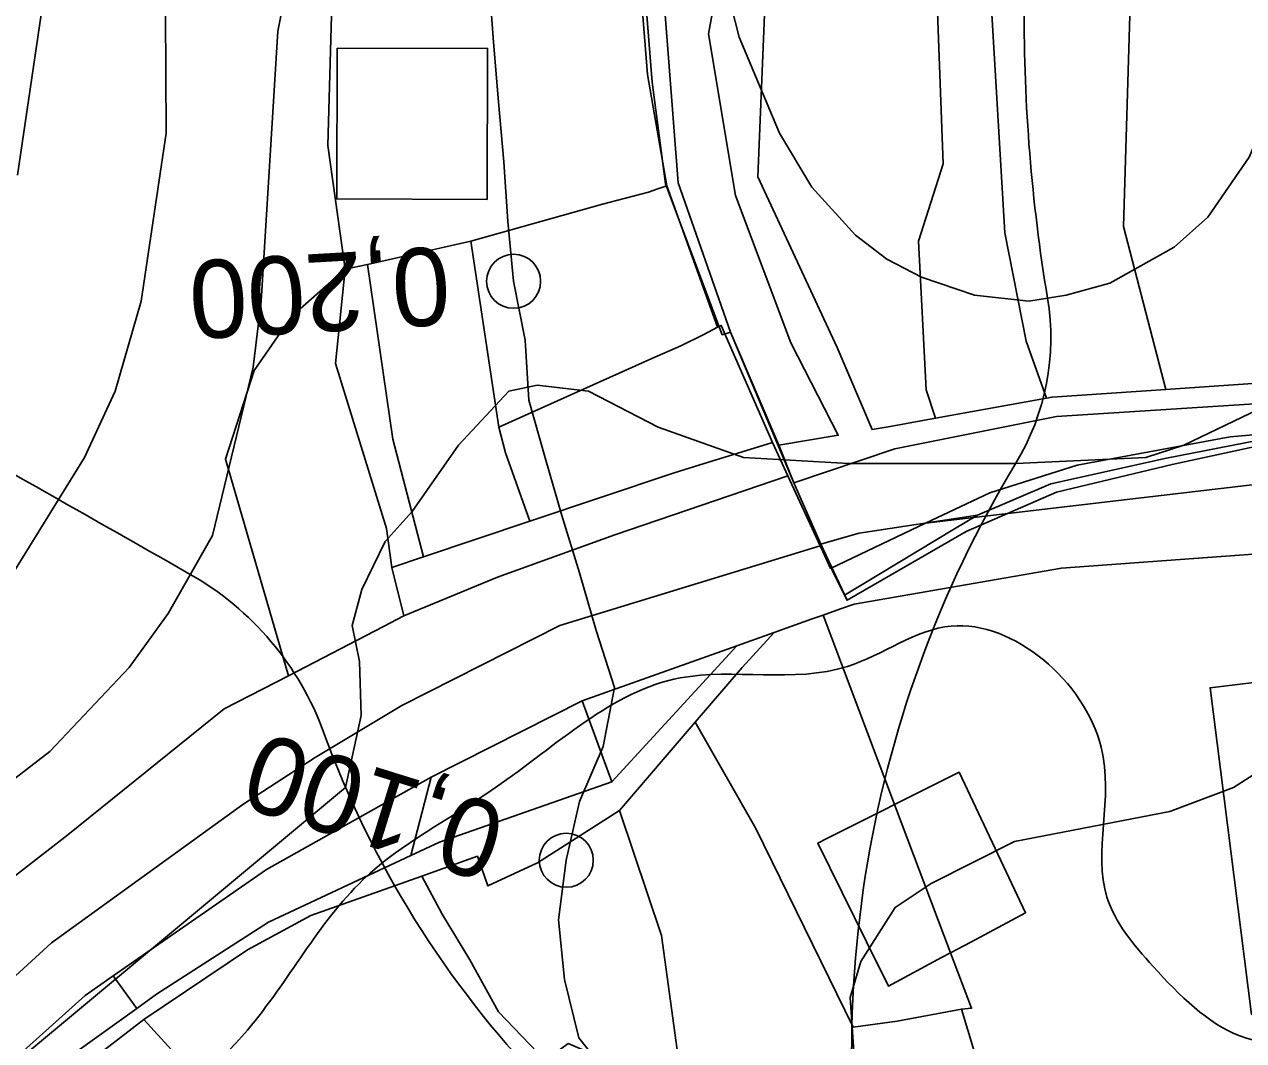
# Model space of a CAD drawing. Extents: x -510989 to -501240, y -1184665 to -1176089.
# Drawn here: x -504222.5 to -504019.2, y -1180633.2 to -1180463.9 of the extents above; entities that cross this region are included whole.
import ezdxf

# ---------------------------------------------------------------- set-up
doc = ezdxf.new("R2010")
doc.units = 0
for name, color, linetype in [('lesni_pozemek', 7, 'Continuous'), ('NAVRH_rozvodnice', 7, 'Continuous'), ('orna_puda', 7, 'Continuous'), ('ostatni_plocha_x_draha', 7, 'Continuous'), ('ostatni_plocha_x_jina_plocha', 7, 'Continuous'), ('ostatni_plocha_x_neplodna_puda', 7, 'Continuous'), ('ostatni_plocha_x_ostatni_komunikace', 7, 'Continuous'), ('ostatni_plocha_x_silnice', 7, 'Continuous'), ('popis', 7, 'Continuous'), ('STAV_zaplavove_uzemi', 7, 'Continuous'), ('trasovani_toku', 7, 'Continuous'), ('trvaly_travni_porost', 7, 'Continuous'), ('vodni_plocha_x_vodni_tok_v_koryt_prir_n_upr', 7, 'Continuous'), ('vrstevnice_01', 7, 'Continuous'), ('vrstevnice_02', 7, 'Continuous')]:
    doc.layers.add(name, color=color, linetype=linetype)

msp = doc.modelspace()

# ---------------------------------------------------------------- linework, layer by layer
at = {"layer": 'lesni_pozemek'}
for points in [[(-504158.75, -1180205.97), (-504167, -1180223.31), (-504168.32, -1180232.05), (-504161.27, -1180234.18), (-504164.05, -1180257.75), (-504163.78, -1180269.19), (-504162.05, -1180303.24), (-504167.49, -1180328.31), (-504171.89, -1180484.05), (-504169, -1180504.66), (-504177.89, -1180512.49), (-504184.14, -1180521.51), (-504188.94, -1180536.31), (-504178.45, -1180572.38), (-504189.16, -1180577.92), (-504215.19, -1180598.91), (-504252.37, -1180627.71), (-504285.42, -1180653.45), (-504314.46, -1180671.14), (-504313.87, -1180589.03), (-504315.83, -1180489.67), (-504319.38, -1180370.96), (-504320.58, -1180369.45), (-504242.05, -1180290.12)], [(-504037.27, -1180310.01), (-504053.65, -1180379.25), (-504056.37, -1180393.18), (-504060.72, -1180415.43), (-504061.93, -1180449.93), (-504070.63, -1180451.31), (-504069.31, -1180487.09), (-504073.39, -1180500.01), (-504072.15, -1180524.74), (-504070.58, -1180529.5), (-504078.16, -1180530.88), (-504081.16, -1180531.38), (-504086.99, -1180517.68), (-504100.22, -1180489.24), (-504098.78, -1180455.43), (-504067.9, -1180398.98), (-504064.67, -1180363.6), (-504052.92, -1180326.68), (-504045.02, -1180322.02)], [(-504170.33, -1180467.8), (-504170.4, -1180492.95), (-504145.32, -1180493.02), (-504145.25, -1180467.87)], [(-504115.36, -1180490.78), (-504106.92, -1180514.32), (-504109.21, -1180515.51), (-504113.03, -1180517.4), (-504117.86, -1180519.52), (-504143.35, -1180530.99), (-504148.05, -1180499.98), (-504126.11, -1180493.84), (-504118.43, -1180491.81), (-504117.02, -1180491.34)], [(-504148.05, -1180499.98), (-504143.35, -1180530.99), (-504142.28, -1180535.25), (-504138.22, -1180546.65), (-504155.92, -1180552.58), (-504161.03, -1180532.99), (-504165.24, -1180503.86)], [(-504177.89, -1180512.49), (-504169, -1180504.66), (-504170.6, -1180520.35), (-504162.09, -1180547.88), (-504161.22, -1180554.36), (-504159.21, -1180562.43), (-504162.57, -1180564.17), (-504178.45, -1180572.38), (-504188.94, -1180536.31), (-504184.14, -1180521.51)], [(-504169, -1180504.66), (-504165.24, -1180503.86), (-504161.03, -1180532.99), (-504155.92, -1180552.58), (-504161.22, -1180554.36), (-504162.09, -1180547.88), (-504170.6, -1180520.35)], [(-504106.92, -1180514.32), (-504106.29, -1180514.01), (-504097.76, -1180533.54), (-504104.44, -1180535.59), (-504109.15, -1180537.04), (-504114.31, -1180538.63), (-504138.22, -1180546.65), (-504142.28, -1180535.25), (-504143.35, -1180530.99), (-504117.86, -1180519.52), (-504113.03, -1180517.4), (-504109.21, -1180515.51)]]:
    msp.add_lwpolyline(points, close=True, dxfattribs=at)
msp.add_lwpolyline([(-504121.28, -1180438.7), (-504118.59, -1180472.22), (-504115.36, -1180490.78), (-504117.02, -1180491.34), (-504118.43, -1180491.81), (-504126.11, -1180493.84), (-504148.05, -1180499.98), (-504165.24, -1180503.86), (-504169, -1180504.66), (-504171.89, -1180484.05), (-504167.49, -1180328.31)], dxfattribs=at)
at = {"layer": 'NAVRH_rozvodnice'}
for centre, radius, start, end in [((-503765.54, -1180462.04), 290.27, 179.7955, 189.411), ((-504091.74, -1180516.1), 40.38, 328.8318, 9.411), ((-511893.5, -1194081.59), 15563.58, 60.352565, 60.535413), ((-503894.97, -1180635.12), 189.59, 148.8318, 193.3751), ((-504219.5, -1180598.9), 49.94, 20.0393, 60.3526), ((-504015.57, -1180524.52), 167.14, 200.0393, 247.5415)]:
    msp.add_arc(centre, radius, start, end, dxfattribs=at)
at = {"layer": 'orna_puda'}
for points in [[(-504056.37, -1180393.18), (-504036.24, -1180397.56), (-504039.25, -1180497.53), (-504032.16, -1180524.67), (-504051.14, -1180525.96), (-504052.07, -1180526.13), (-504055.46, -1180516.63), (-504059, -1180498.62), (-504061.93, -1180449.93), (-504060.72, -1180415.43)], [(-504036.24, -1180397.56), (-503985.98, -1180408.51), (-503986.57, -1180410.72), (-503987.43, -1180458.3), (-503984.03, -1180522.66), (-503992.58, -1180522.08), (-504012.08, -1180523.31), (-504032.16, -1180524.67), (-504039.25, -1180497.53)]]:
    msp.add_lwpolyline(points, close=True, dxfattribs=at)
at = {"layer": 'ostatni_plocha_x_draha'}
msp.add_lwpolyline([(-504016.96, -1180533.2), (-504032.06, -1180536.14), (-504051.35, -1180540.4), (-504063.57, -1180545.63), (-504083.31, -1180548.61), (-504087.81, -1180549.91), (-504089.69, -1180550.46), (-504094.18, -1180540.26), (-504077.38, -1180534.61), (-504050.38, -1180529.2), (-504011.3, -1180526.7)], dxfattribs=at)
msp.add_lwpolyline([(-504124.04, -1180548.94), (-504095.17, -1180539.1), (-504089.8, -1180550.73), (-504133.19, -1180564.02), (-504159.55, -1180577.33), (-504174, -1180586.04), (-504186.04, -1180593.82), (-504217.95, -1180616.88), (-504250.69, -1180646.84), (-504294.02, -1180696.93), (-504314.46, -1180671.14), (-504285.42, -1180653.45), (-504252.37, -1180627.71), (-504215.19, -1180598.91), (-504189.16, -1180577.92), (-504178.45, -1180572.38), (-504162.57, -1180564.17), (-504159.21, -1180562.43), (-504143.59, -1180555.99)], close=True, dxfattribs=at)
at = {"layer": 'ostatni_plocha_x_jina_plocha'}
msp.add_lwpolyline([(-504002.84, -1180552.02), (-503985.02, -1180552.37), (-503988.19, -1180554.21), (-503991.29, -1180561.34), (-503990.36, -1180570.2), (-503975.81, -1180568.47), (-503971.76, -1180602.39), (-503970, -1180617.17), (-503974.61, -1180623.65), (-504002.46, -1180626.97), (-504017.9, -1180628.81), (-504024.8, -1180574.4), (-504013.41, -1180573.01), (-503995.77, -1180570.86), (-503997.07, -1180559.29), (-503999.76, -1180553.87)], close=True, dxfattribs=at)
at = {"layer": 'ostatni_plocha_x_neplodna_puda'}
for points in [[(-504126.32, -1180213.24), (-504124.14, -1180210.9), (-504125.51, -1180231.02), (-504126.01, -1180247.04), (-504122.24, -1180320.48), (-504118.94, -1180352), (-504117.86, -1180380.61), (-504117.74, -1180396.9), (-504117.59, -1180421.92), (-504117.28, -1180440.7), (-504116.52, -1180450.7), (-504113.5, -1180490.26), (-504104.75, -1180515.14), (-504106.13, -1180515.58), (-504115.57, -1180490.42), (-504117.81, -1180473.47), (-504120.5, -1180439.93), (-504120.93, -1180388.67), (-504120.09, -1180379.43), (-504120.17, -1180370.57), (-504121.19, -1180352.89), (-504122.77, -1180336.15), (-504125.21, -1180318.2), (-504129.59, -1180278.89)], [(-504087.17, -1180420.28), (-504101.05, -1180447.32), (-504107.08, -1180458.17), (-504108.41, -1180465.43), (-504103.93, -1180492.4), (-504094.68, -1180516.92), (-504086.8, -1180532.31), (-504096.68, -1180533.96), (-504104.75, -1180515.14), (-504113.5, -1180490.26), (-504116.52, -1180450.7)], [(-504061.93, -1180449.93), (-504059, -1180498.62), (-504055.46, -1180516.63), (-504052.07, -1180526.13), (-504070.58, -1180529.5), (-504072.15, -1180524.74), (-504073.39, -1180500.01), (-504069.31, -1180487.09), (-504070.63, -1180451.31)], [(-504170.33, -1180467.8), (-504145.25, -1180467.87), (-504145.32, -1180493.02), (-504170.4, -1180492.95)], [(-503988.55, -1180529.7), (-503958.29, -1180544.03), (-504010.25, -1180539.68), (-504072.24, -1180546.98), (-504061.54, -1180541.89), (-504046.95, -1180537.3), (-504021.47, -1180532.59)], [(-504074.28, -1180592.29), (-504066.64, -1180588.46), (-504055.55, -1180611.87), (-504064.7, -1180616.76), (-504068.05, -1180618.56), (-504077.39, -1180593.85)], [(-504079, -1180594.66), (-504077.39, -1180593.85), (-504068.05, -1180618.56), (-504069.55, -1180619.36), (-504078.42, -1180624.1), (-504082.06, -1180616.73), (-504090.19, -1180600.27), (-504088.71, -1180599.53)]]:
    msp.add_lwpolyline(points, close=True, dxfattribs=at)
at = {"layer": 'ostatni_plocha_x_ostatni_komunikace'}
for points in [[(-504098.78, -1180455.43), (-504100.22, -1180489.24), (-504086.99, -1180517.68), (-504081.16, -1180531.38), (-504078.16, -1180530.88), (-504070.58, -1180529.5), (-504052.07, -1180526.13), (-504051.14, -1180525.96), (-504032.16, -1180524.67), (-504012.08, -1180523.31)], [(-503696.54, -1180625.52), (-503728.04, -1180603.41), (-503740.5, -1180595.42), (-503755.03, -1180588.3), (-503768.92, -1180582.78), (-503797.62, -1180573.3), (-503842.28, -1180559.88), (-503878.69, -1180549.11), (-503920.4, -1180536.44), (-503942.7, -1180531.97), (-503972.65, -1180526.94), (-503991.91, -1180525.26), (-504011.3, -1180526.7), (-504050.38, -1180529.2), (-504077.38, -1180534.61), (-504094.18, -1180540.26), (-504096.68, -1180533.96), (-504086.8, -1180532.31), (-504094.68, -1180516.92), (-504103.93, -1180492.4), (-504108.41, -1180465.43), (-504107.08, -1180458.17)], [(-504223.3, -1180643.78), (-504213.72, -1180635.01), (-504203.72, -1180627.81), (-504200.41, -1180625.42), (-504181.77, -1180613.43), (-504158.04, -1180602.36), (-504153.26, -1180600.13), (-504124.51, -1180590.07), (-504103.72, -1180567.4), (-504097.45, -1180565.17), (-504102.8, -1180571.03), (-504110.66, -1180580.11), (-504123.27, -1180594.83), (-504136.95, -1180603.58), (-504145.22, -1180607.41), (-504146.93, -1180602.47), (-504156.2, -1180605.76), (-504174.73, -1180612.34), (-504185.29, -1180618.08), (-504202.53, -1180629.68), (-504213, -1180637.72), (-504223.68, -1180647.61)]]:
    msp.add_lwpolyline(points, dxfattribs=at)
msp.add_lwpolyline([(-504097.76, -1180533.54), (-504095.17, -1180539.1), (-504124.04, -1180548.94), (-504143.59, -1180555.99), (-504159.21, -1180562.43), (-504161.22, -1180554.36), (-504155.92, -1180552.58), (-504138.22, -1180546.65), (-504114.31, -1180538.63), (-504109.15, -1180537.04), (-504104.44, -1180535.59)], close=True, dxfattribs=at)
at = {"layer": 'ostatni_plocha_x_silnice'}
for points in [[(-504250.69, -1180646.84), (-504217.95, -1180616.88), (-504186.04, -1180593.82), (-504174, -1180586.04), (-504159.55, -1180577.33), (-504133.19, -1180564.02), (-504089.8, -1180550.73), (-504089.37, -1180551.67), (-504088.07, -1180554.5), (-504072.24, -1180546.98), (-504010.25, -1180539.68)], [(-504017.65, -1180552.14), (-504049.58, -1180554.46), (-504084.13, -1180560.44), (-504086.43, -1180561.26), (-504089.33, -1180562.29), (-504091.14, -1180562.93), (-504097.45, -1180565.17), (-504103.72, -1180567.4), (-504129.5, -1180576.56), (-504154.66, -1180589.27), (-504182.08, -1180604.68), (-504207.63, -1180622.39), (-504212.31, -1180625.64), (-504240.11, -1180650.55)]]:
    msp.add_lwpolyline(points, dxfattribs=at)
msp.add_lwpolyline([(-504067.41, -1180547.94), (-504082.97, -1180557.28), (-504085.75, -1180558.95), (-504087.78, -1180554.8), (-504089.01, -1180552), (-504089.69, -1180550.46), (-504087.81, -1180549.91), (-504083.31, -1180548.61), (-504063.57, -1180545.63)], close=True, dxfattribs=at)
at = {"layer": 'popis'}
msp.add_lwpolyline([(-504014.98, -1180533.71), (-504031.14, -1180537.19), (-504050.39, -1180541.83), (-504065.44, -1180548.33), (-504085.32, -1180559.81), (-504089.69, -1180550.46), (-504094.18, -1180540.26), (-504104.75, -1180515.14), (-504106.13, -1180515.58), (-504115.57, -1180490.42), (-504117.81, -1180473.47), (-504119.16, -1180456.7)], dxfattribs=at)
at = {"layer": 'STAV_zaplavove_uzemi'}
for points in [[(-504540.1, -1180857.4), (-504577.6, -1180869.9), (-504578.56, -1180860.28), (-504550.67, -1180843.94), (-504523.75, -1180837.2), (-504478.55, -1180823.74), (-504444.9, -1180804.51), (-504446.82, -1180793.93), (-504446.82, -1180779.51), (-504445.86, -1180755.47), (-504441.05, -1180745.85), (-504426.63, -1180754.51), (-504417.97, -1180766.04), (-504413.17, -1180777.58), (-504398.74, -1180788.16), (-504367.97, -1180786.24), (-504329.51, -1180770.85), (-504283.35, -1180754.51), (-504262.2, -1180724.7), (-504238.16, -1180694.89), (-504218.92, -1180663.15), (-504185.27, -1180631.42), (-504166.04, -1180606.42), (-504143.92, -1180591.03), (-504113.15, -1180572.76), (-504085.26, -1180570.84), (-504067.95, -1180564.11), (-504042.95, -1180584.3), (-504041.99, -1180609.3), (-504034.29, -1180620.84), (-504019.87, -1180632.38), (-503985.25, -1180627.57), (-503970.83, -1180622.77), (-503966.98, -1180607.38), (-503969.87, -1180574.69), (-503950.64, -1180559.3), (-503899.67, -1180566.99), (-503832.36, -1180592), (-503773.38, -1180619.38), (-503737.54, -1180645.61), (-503699.95, -1180679.7), (-503682.47, -1180704.18), (-503669.35, -1180719.04), (-503664.11, -1180725.16), (-503685.09, -1180722.54), (-503689.46, -1180721.66), (-503691.21, -1180741.77), (-503665.86, -1180776.74), (-503654.49, -1180807.33), (-503622.15, -1180837.93), (-503605.54, -1180857.16), (-503581.94, -1180873.77), (-503569.7, -1180887.76), (-503551.34, -1180899.12), (-503533.86, -1180905.24), (-503519.87, -1180914.86), (-503521.62, -1180886.01), (-503509.38, -1180869.4), (-503486.65, -1180862.41), (-503463.92, -1180863.28), (-503442.94, -1180864.15), (-503421.09, -1180871.15), (-503407.1, -1180879.02), (-503403.6, -1180885.13), (-503432.45, -1180912.23), (-503450.81, -1180934.96), (-503458.68, -1180948.07), (-503460.51, -1180958), (-503445.13, -1180968.57), (-503429.74, -1180958.96), (-503410.51, -1180930.11), (-503389.35, -1180907.03), (-503369.16, -1180886.84), (-503347.04, -1180874.34), (-503333.58, -1180868.57), (-503300.89, -1180867.61), (-503271.08, -1180854.15), (-503218.19, -1180816.64), (-503177.8, -1180772.41), (-503136.45, -1180737.79), (-503127.8, -1180727.21), (-503108.57, -1180722.41), (-503094.14, -1180728.18), (-503074.91, -1180728.18), (-503051.83, -1180714.71), (-503035.48, -1180702.21), (-503022.02, -1180736.83), (-503014.33, -1180767.6), (-503006.64, -1180784.91), (-502997.02, -1180789.72), (-502932.59, -1180779.14)], [(-503691.1, -1180709.63), (-503698.14, -1180689.92), (-503726.29, -1180661.77), (-503758.67, -1180635.02), (-503793.87, -1180613.9), (-503848.78, -1180591.37), (-503885.38, -1180575.88), (-503937.22, -1180564.11), (-503952.58, -1180564.11), (-503964.1, -1180580.75), (-503962.82, -1180602.51), (-503964.1, -1180625.54), (-503990.97, -1180635.78), (-504028.09, -1180635.78), (-504080.57, -1180656.26), (-504118.96, -1180675.46), (-504153.52, -1180702.34), (-504177.84, -1180745.85), (-504193.2, -1180768.89), (-504226.47, -1180789.37), (-504318.63, -1180820.09), (-504383.9, -1180844.41), (-504463.25, -1180867.44), (-504524.69, -1180885.36), (-504582.26, -1180902.78), (-504631.98, -1180942.98), (-504690.15, -1180991.64), (-504735.64, -1181042.41), (-504756.79, -1181076.26), (-504777.95, -1181112.22)]]:
    msp.add_spline(points, degree=3, dxfattribs=at)
at = {"layer": 'trasovani_toku'}
for p, q in [((-504144.23, -1180466.81), (-504144.98, -1180456.84)), ((-504143.43, -1180476.78), (-504144.23, -1180466.81)), ((-504142.55, -1180486.74), (-504143.43, -1180476.78)), ((-504141.85, -1180496.72), (-504142.55, -1180486.74)), ((-504140.91, -1180506.67), (-504141.85, -1180496.72)), ((-504138.97, -1180516.48), (-504140.91, -1180506.67)), ((-504138.37, -1180526.47), (-504138.97, -1180516.48)), ((-504135.65, -1180536.09), (-504138.37, -1180526.47)), ((-504132.85, -1180545.69), (-504135.65, -1180536.09)), ((-504129.94, -1180555.26), (-504132.85, -1180545.69)), ((-504127.15, -1180564.86), (-504129.94, -1180555.26)), ((-504124.06, -1180574.37), (-504127.15, -1180564.86)), ((-504125.97, -1180584.18), (-504124.06, -1180574.37)), ((-504129.92, -1180593.37), (-504125.97, -1180584.18)), ((-504132.12, -1180603.13), (-504129.92, -1180593.37)), ((-504133.41, -1180613.04), (-504132.12, -1180603.13)), ((-504132.42, -1180623), (-504133.41, -1180613.04)), ((-504130.03, -1180632.7), (-504132.42, -1180623)), ((-504123.83, -1180640.55), (-504130.03, -1180632.7))]:
    msp.add_line(p, q, dxfattribs=at)
for centre in [(-504140.91, -1180506.67), (-504132.12, -1180603.13)]:
    msp.add_circle(centre, 4.5, dxfattribs=at)
at = {"layer": 'trvaly_travni_porost'}
for points in [[(-504017.56, -1180646.03), (-504031.88, -1180645.24), (-504031.52, -1180663.79), (-504039.68, -1180665.84), (-504049.93, -1180659.6), (-504059.17, -1180651.32), (-504066.27, -1180627.92), (-504064.56, -1180627.79), (-504068.05, -1180618.56), (-504064.7, -1180616.76), (-504055.55, -1180611.87), (-504066.64, -1180588.46), (-504074.28, -1180592.29), (-504077.39, -1180593.85), (-504089.33, -1180562.29), (-504086.43, -1180561.26), (-504084.13, -1180560.44), (-504049.58, -1180554.46), (-504017.65, -1180552.14)], [(-504013.41, -1180573.01), (-504024.8, -1180574.4), (-504017.9, -1180628.81)]]:
    msp.add_lwpolyline(points, dxfattribs=at)
for points in [[(-504089.33, -1180562.29), (-504077.39, -1180593.85), (-504079, -1180594.66), (-504088.71, -1180599.53), (-504090.19, -1180600.27), (-504082.06, -1180616.73), (-504078.42, -1180624.1), (-504069.55, -1180619.36), (-504068.05, -1180618.56), (-504064.56, -1180627.79), (-504066.27, -1180627.92), (-504076.96, -1180629.92), (-504084.32, -1180630.93), (-504100.55, -1180597.85), (-504110.66, -1180580.11), (-504102.8, -1180571.03), (-504097.45, -1180565.17), (-504091.14, -1180562.93)], [(-504103.72, -1180567.4), (-504124.51, -1180590.07), (-504129.5, -1180576.56)], [(-504129.5, -1180576.56), (-504124.51, -1180590.07), (-504153.26, -1180600.13), (-504158.04, -1180602.36), (-504154.66, -1180589.27)], [(-504110.66, -1180580.11), (-504100.55, -1180597.85), (-504084.32, -1180630.93), (-504076.96, -1180629.92), (-504066.27, -1180627.92), (-504059.17, -1180651.32), (-504049.93, -1180659.6), (-504055.8, -1180669.03), (-504076.21, -1180673.08), (-504082.81, -1180671.23), (-504086.94, -1180672.84), (-504092.08, -1180671.33), (-504092.79, -1180669.21), (-504094.6, -1180665.08), (-504095.01, -1180647.12), (-504112.71, -1180641.6), (-504116.25, -1180615.67), (-504123.27, -1180594.83)], [(-504154.66, -1180589.27), (-504158.04, -1180602.36), (-504181.77, -1180613.43), (-504200.41, -1180625.42), (-504203.72, -1180627.81), (-504207.63, -1180622.39), (-504182.08, -1180604.68)], [(-504123.27, -1180594.83), (-504116.25, -1180615.67), (-504112.71, -1180641.6), (-504122.19, -1180637.8), (-504131.82, -1180633.66), (-504135.65, -1180636.49), (-504143.44, -1180628.37), (-504148.18, -1180619.7), (-504152.82, -1180612.13), (-504156.2, -1180605.76), (-504146.93, -1180602.47), (-504145.22, -1180607.41), (-504136.95, -1180603.58)], [(-504156.2, -1180605.76), (-504152.82, -1180612.13), (-504148.18, -1180619.7), (-504143.44, -1180628.37), (-504135.65, -1180636.49), (-504135.32, -1180644.28), (-504139.36, -1180644.59), (-504141.35, -1180651.34), (-504153.3, -1180637.14), (-504179.93, -1180659.18), (-504191.03, -1180642.29), (-504202.53, -1180629.68), (-504185.29, -1180618.08), (-504174.73, -1180612.34)], [(-504212.31, -1180625.64), (-504207.63, -1180622.39), (-504203.72, -1180627.81), (-504213.72, -1180635.01), (-504223.3, -1180643.78), (-504233.64, -1180654.82), (-504234.15, -1180655.48), (-504240.11, -1180650.55)], [(-504202.53, -1180629.68), (-504191.03, -1180642.29), (-504179.93, -1180659.18), (-504189.98, -1180667.5), (-504191.36, -1180665.46), (-504205.85, -1180645.64), (-504213, -1180637.72)]]:
    msp.add_lwpolyline(points, close=True, dxfattribs=at)
at = {"layer": 'vodni_plocha_x_vodni_tok_v_koryt_prir_n_upr'}
msp.add_lwpolyline([(-504014.98, -1180533.71), (-504031.14, -1180537.19), (-504050.39, -1180541.83), (-504065.44, -1180548.33), (-504082.41, -1180558.12), (-504085.32, -1180559.81), (-504085.75, -1180558.95), (-504082.97, -1180557.28), (-504067.41, -1180547.94), (-504063.57, -1180545.63), (-504051.35, -1180540.4), (-504032.06, -1180536.14), (-504016.96, -1180533.2)], dxfattribs=at)
at = {"layer": 'vrstevnice_01'}
for points in [[(-504198.91, -1180462), (-504198.81, -1180482), (-504203, -1180510), (-504207.31, -1180525), (-504212.41, -1180536), (-504227.31, -1180560)], [(-504301, -1180701), (-504168.91, -1180591), (-504166.31, -1180579), (-504166.59, -1180570), (-504167.81, -1180564), (-504166.19, -1180558), (-504162.31, -1180550), (-504157.81, -1180545), (-504150.09, -1180534), (-504141.69, -1180525), (-504137, -1180524), (-504128.41, -1180525), (-504116.81, -1180531), (-504102.59, -1180536), (-504085.09, -1180537), (-504057.19, -1180537)], [(-504057.19, -1180537), (-504035.5, -1180536), (-504029.19, -1180534), (-504016.69, -1180528)]]:
    msp.add_lwpolyline(points, dxfattribs=at)
at = {"layer": 'vrstevnice_02'}
for points in [[(-504223.59, -1180489), (-504215.19, -1180432), (-504199.41, -1180366)], [(-504174.09, -1180434), (-504180.19, -1180465), (-504183, -1180510), (-504184.31, -1180521), (-504191.09, -1180549), (-504198.5, -1180562), (-504205, -1180571), (-504218.19, -1180585), (-504245.5, -1180606)], [(-503997.41, -1180437), (-504018.31, -1180486), (-504025.19, -1180496), (-504030.81, -1180501), (-504041.5, -1180507), (-504048.81, -1180509), (-504055, -1180510), (-504064.09, -1180509), (-504072.91, -1180506), (-504078.69, -1180503), (-504083.91, -1180499), (-504091.19, -1180491), (-504096.59, -1180482), (-504103.31, -1180466), (-504109.41, -1180442)], [(-503997.41, -1180576), (-504020.91, -1180591), (-504031.5, -1180595), (-504057.41, -1180600), (-504071.31, -1180607), (-504077.31, -1180611), (-504083, -1180620), (-504084.81, -1180626), (-504084.19, -1180635), (-504081.31, -1180641), (-504075.91, -1180646), (-504070.09, -1180649), (-504064.19, -1180650), (-504055.09, -1180651), (-503994.81, -1180635)]]:
    msp.add_lwpolyline(points, dxfattribs=at)

# ---------------------------------------------------------------- texts
at = {"layer": 'trasovani_toku'}
for s, rotation, p in [('0,200', 183.2911, (-504151.9, -1180500.85)), ('0,100', 162.7361, (-504141.51, -1180594.52))]:
    msp.add_text(s, height=13, rotation=rotation, dxfattribs=at).set_placement(p)

doc.saveas('drawing.dxf')
